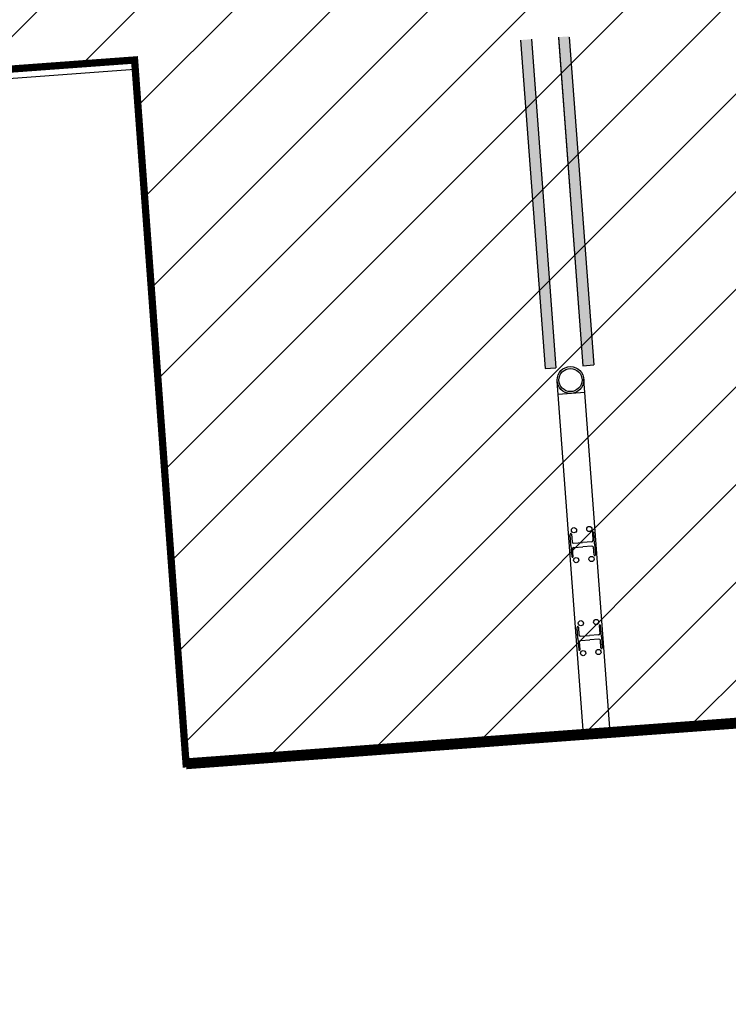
# Model space of a CAD drawing. Header units: millimetres. Extents: x 573132 to 957048, y 21042 to 318066.
# Tile 397 of 425: x 834748 to 839636, y 190466 to 197253. Entities that reach past the tile are written whole.
import ezdxf

# ---------------------------------------------------------------- set-up
doc = ezdxf.new("R2010")
doc.units = ezdxf.units.MM
doc.header["$LTSCALE"] = 2000
for name, color, linetype in [('_NIBSC_A site plan', 7, 'Continuous'), ('_NIBSC_A_parking-bays', 7, 'Continuous'), ('_NIBSC_FM trees 3metre zone', 210, 'Continuous'), ('cad-block.com', 7, 'Continuous')]:
    doc.layers.add(name, color=color, linetype=linetype)

msp = doc.modelspace()

# ---------------------------------------------------------------- hatches: boundary and pattern name
h = msp.add_hatch()
h.set_pattern_fill('ANSI31', color=6, scale=500)
h.set_pattern_definition([(45, (-184040.5, -58059.7), (-1122.532, 1122.532), [])])
edge = h.paths.add_edge_path()
edge.add_arc((799802.3, 149995), 1979.1, 128.49424, 137.46444)
edge.add_arc((799741.7, 150051), 1896.6, 137.47494, 149.36468)
edge.add_arc((800006.3, 149895.7), 2203.4, 149.39486, 159.68057)
edge.add_arc((802463.3, 149116.2), 4779.9, 161.14567, 173.89799)
edge.add_arc((777632.8, 152301.9), 20255.5, 350.88188, 352.40364, ccw=False)
edge.add_line((797632.4, 149092), (797912.4, 145802))
edge.add_line((797912.4, 145802), (798168.4, 142742.1))
edge.add_arc((800985.3, 142989.8), 2827.8, 185.02558, 196.25014)
edge.add_arc((800461.1, 142840.2), 2282.7, 196.32802, 209.50387)
edge.add_arc((800310.7, 142757.2), 2110.9, 209.55351, 220.33732)
edge.add_arc((800442.5, 142871.9), 2285.6, 220.38875, 233.58247)
edge.add_arc((800765, 143315.4), 2833.9, 233.65957, 245.33586)
edge.add_arc((800828.6, 143356), 2897.7, 244.52854, 258.27447)
edge.add_arc((800701.9, 142746.6), 2275.2, 258.2798, 271.31727)
edge.add_arc((800705.2, 142600), 2128.6, 271.31749, 281.28542)
edge.add_arc((800682.7, 142711.6), 2242.4, 281.29296, 294.10163)
edge.add_arc((800469.1, 143179.9), 2757.1, 294.17942, 306.58576)
edge.add_arc((800208.3, 143569.5), 3225.4, 306.17984, 311.53029)
edge.add_arc((800624.2, 143117.9), 2611.7, 311.26798, 323.63871)
edge.add_arc((800912.2, 142904.4), 2253.2, 323.66925, 335.19598)
edge.add_arc((800978.5, 142872.9), 2179.8, 335.218, 344.31697)
edge.add_arc((800806.2, 142921.1), 2358.7, 344.3199, 356.70457)
edge.add_arc((800196.3, 142951.6), 2969.4, 356.79383, 368.84145)
edge.add_line((803130.4, 143408), (802964.4, 146152))
edge.add_line((802964.4, 146152), (802661.6, 149839.1))
edge.add_arc((799541.1, 149578.3), 3131.4, 4.7773, 9.95889)
edge.add_arc((800127.1, 149693), 2534.4, 9.6959, 22.06664)
edge.add_arc((800450.9, 149823), 2185.5, 22.09588, 33.70834)
edge.add_arc((800511.1, 149862.1), 2113.8, 33.7319, 42.75351)
edge.add_arc((800384.1, 149744.5), 2286.8, 42.75716, 55.14162)
edge.add_arc((800049.4, 149256.1), 2878.9, 55.23206, 67.30036)
edge.add_arc((799937.1, 149045.1), 3116.9, 66.89305, 72.36491)
edge.add_arc((800099.3, 149592.4), 2546.2, 72.11052, 84.64121)
edge.add_arc((800129.8, 149907.4), 2229.9, 84.66715, 94.87052)
edge.add_arc((800125.4, 149949.4), 2187.6, 94.84876, 105.1459)
edge.add_arc((800180.5, 149747.3), 2397, 105.15424, 117.19251)
edge.add_arc((800475.8, 149182.9), 3034, 117.28186, 128.9032)
h.paths.add_polyline_path([(805285.8, 132271.9), (807630.1, 130292.6), (808717.8, 128657.8), (809512.6, 126409.6), (809698.8, 124808.7), (809113.9, 106708.8), (807865.8, 104611.5), (806151.7, 104161.7), (798217.2, 103633.1), (798370.5, 101534.7), (797281.4, 101455.1), (798380, 87105.7), (807943.2, 87723.1), (807592, 92534.3), (808409.8, 92594), (809388.6, 92041), (809792.8, 91145.2), (810402, 83115.1), (809743.2, 81565.1), (808384.3, 80934.6), (803337.2, 80587.1), (803149.3, 83028), (796195.6, 82492.7), (796831.5, 74090.9), (798673.2, 74183.1), (799033.2, 69471.1), (811128.2, 70247), (810742.9, 74953.1), (817427.3, 69294), (820333.3, 70178.2), (819726.9, 72144.3), (820372.3, 73429.7), (819415.4, 79540.2), (817900.5, 79441.9), (816738.6, 80768.5), (816091.2, 86965.1), (820803.7, 87231.4), (820137.2, 96803.1), (815324, 96529.1), (814883.6, 102917.9), (815506.4, 103948.9), (814877.6, 110961.5), (814548.9, 111751.7), (814439.8, 112099.6), (814654.4, 120985.5), (815202.9, 122086.8), (815871, 129266.7), (817934.9, 132903.8), (819988, 134534.9), (822717.7, 135759), (825659.3, 136107.7), (841934.8, 135929.7), (841538.9, 140944.3), (822158.3, 141259.1), (817670.8, 142514.3), (813933.3, 145231.4), (812037.1, 148308.6), (810908.6, 153871.1), (812524.2, 156334.4), (812351, 161829.6), (810592.1, 163939.3), (809832.8, 165422), (809436.4, 170898.6), (810540.3, 173379.7), (810553.2, 173752.2), (810159.6, 179602.1), (808961.6, 181448.1), (808084.7, 183580.3), (807823.1, 187088.4), (808496.7, 189355), (809486.4, 190473.3), (809125.3, 195649.6), (808067.5, 197087.4), (806873.5, 199983.2), (806653.5, 202932.5), (806193.3, 210152.2), (807243.7, 212537), (808986.8, 213887.6), (808683.9, 217950), (806725.6, 219163.6), (805509.2, 221418.6), (805072.7, 224364.3), (798956.1, 224011.1), (799187.9, 223695.7), (800861.3, 219308.5), (801661.2, 209203.1), (800735.3, 202671.7), (797386.5, 198778.3), (791837.3, 197079.3), (785538, 196327.2), (786360, 186067.6), (793626.5, 186432.7), (797313.1, 185760.8), (799735, 184478.6), (801452.4, 182927.6), (803009.9, 180514.6), (803885.4, 177379.6), (804097.5, 175123.5), (805094.7, 159989.8), (804471.7, 158270.4), (803289.5, 157069.2), (801649.7, 156414.3), (791144.5, 155679.7), (792339.2, 140215.1), (793197.7, 137634.9), (794404.8, 136185.5), (796143.7, 134994.7), (799546, 134313.7), (802624.2, 133547.3)])
h = msp.add_hatch()
h.set_pattern_fill('ANSI31', color=1, scale=150)
h.set_pattern_definition([(45, (-81469.87, 12413.4), (-336.7596, 336.7596), [])])
h.paths.add_polyline_path([(861075.9, 209625.2), (834706.8, 207678.8), (835139, 202892), (832642.5, 202673.3), (832641.8, 202683.2), (825587.1, 202086.5), (826089.5, 196146), (811625.2, 195067.3), (809319.6, 195608), (809499.6, 190474.3), (830992.6, 192400.3), (830614.1, 196623.1), (833052.6, 196781.5), (833051.5, 196793), (835540.8, 196975.2), (835895.9, 192124.2), (862225.5, 194051.5)])
h = msp.add_hatch(color=7)
h.dxf.hatch_style = 1
h.paths.add_polyline_path([(838447.5, 194854.4), (838372.7, 194848.8), (838203.8, 197113.1), (838278.6, 197118.7)])
h = msp.add_hatch(color=7)
h.dxf.hatch_style = 1
h.paths.add_polyline_path([(838538.9, 197138.3), (838464.1, 197132.7), (838633, 194868.2), (838707.8, 194873.8)])
at = {"layer": '_NIBSC_FM trees 3metre zone'}
h = msp.add_hatch(dxfattribs=at)
h.set_pattern_fill('ANSI31', color=256, scale=1500)
h.set_pattern_definition([(45, (0, -300000), (-3367.596, 3367.596), [])])
h.paths.add_polyline_path([(593903.2, 232617.7), (679741.5, 243682.5), (730246.2, 249484.4), (739010, 251812.5), (755357.3, 259572.6), (798190.5, 265511.7), (811700.6, 266996.3), (863086.4, 275757), (876855.1, 143047.8), (913767.4, 142393.8), (912963.3, 130302.9), (912377.4, 121144.5), (904518.6, 98597.9), (903417.9, 94708.4), (895370.5, 63435.9), (848719, 56730), (841118.6, 53483.2), (784097.4, 45680.2), (763757.6, 42853.6), (670408.4, 24434.5), (665577.7, 34769.6), (663265.2, 39852.7), (610755, 158063.7), (608829.3, 162279.9), (603679.1, 173549.1), (597792.5, 194109.5)])
h.paths.add_polyline_path([(597181.3, 230015.5), (680104.5, 240704.4), (730805.4, 246528.9), (740047.1, 248984), (756226.7, 256664.5), (798560.4, 262534.3), (812116.9, 264024), (860432.9, 272261.3), (874145.3, 140095.4), (910565, 139450.1), (909969.7, 130498.2), (909409.7, 121745), (901656.3, 99500.9), (900521.5, 95490.8), (892963.6, 66120.8), (847902.5, 59643.5), (840311.6, 56400.8), (783687.5, 48652), (763260.4, 45813.4), (672131.7, 27832.4), (668302, 36025.9), (666001.5, 41082.8), (613490.4, 159295.9), (611558.1, 163526.3), (606501.3, 174591.3), (600750.4, 194677.7)], flags=16)

# ---------------------------------------------------------------- linework, layer by layer
at = {"color": 7}
for p, q in [((838203.8, 197113.1), (838372.7, 194848.8)), ((838278.6, 197118.7), (838447.5, 194854.4)), ((838464.1, 197132.8), (838633, 194868.2)), ((838464.5, 197127), (838633, 194868.2)), ((838539.3, 197132.5), (838707.8, 194873.8)), ((838372.7, 194848.8), (838447.5, 194854.4)), ((838633, 194868.2), (838707.8, 194873.8)), ((838637, 192326.4), (838455.4, 194762.2)), ((838821.5, 192340.2), (838639.9, 194775.9)), ((838646.7, 194683.7), (838462.3, 194669.9)), ((838550.8, 193628.9), (838545.1, 193705.7)), ((838554.4, 193706.4), (838558.4, 193653.4)), ((838698.5, 193717.1), (838702.5, 193664.2)), ((838713.6, 193641), (838707.9, 193717.8)), ((838550.8, 193628.9), (838556.5, 193552.1)), ((838568.4, 193644.8), (838631.1, 193649.4)), ((838693.8, 193654.1), (838631.1, 193649.4)), ((838696, 193625.2), (838633.3, 193620.5)), ((838713.6, 193641), (838719.3, 193564.3)), ((838565.9, 193552.8), (838561.9, 193605.7)), ((838570.6, 193615.8), (838633.3, 193620.5)), ((838710, 193563.6), (838706, 193616.5)), ((838598.6, 192987.8), (838592.9, 193064.6)), ((838602.2, 193065.3), (838606.2, 193012.4)), ((838746.3, 193076), (838750.3, 193023.1)), ((838761.4, 193000), (838755.7, 193076.7)), ((838598.6, 192987.8), (838604.3, 192911.1)), ((838613.7, 192911.8), (838609.7, 192964.7)), ((838616.3, 193003.7), (838678.9, 193008.4)), ((838618.4, 192974.8), (838681.1, 192979.4)), ((838741.6, 193013.1), (838678.9, 193008.4)), ((838743.8, 192984.1), (838681.1, 192979.4)), ((838757.8, 192922.5), (838753.8, 192975.4)), ((838761.4, 193000), (838767.1, 192923.2)), ((838821.5, 192340.2), (838637, 192326.4))]:
    msp.add_line(p, q, dxfattribs=at)
at = {"color": 7, "const_width": 50}
msp.add_lwpolyline([(809138.5, 195650.5), (811625.2, 195067.3), (826089.5, 196146), (825173.6, 206975.2), (832286.2, 207500.2), (832642.5, 202673.3), (835139, 202892), (834706.8, 207678.8), (861075.9, 209625.2), (862225.5, 194051.5), (835895.9, 192124.2), (835540.8, 196975.2), (833051.5, 196793), (833452.7, 192620.7), (809499.6, 190474.3), (809319.6, 195608)], dxfattribs=at)
at = {"color": 7}
for centre, radius in [((838547.6, 194769.1), 92.5), ((838677.4, 193742.3), 17.9), ((838571.6, 193734.4), 17.9), ((838587, 193527.9), 17.9), ((838692.8, 193535.8), 17.9), ((838619.4, 193093.3), 17.9), ((838725.2, 193101.2), 17.9), ((838634.8, 192886.8), 17.9), ((838740.6, 192894.7), 17.9)]:
    msp.add_circle(centre, radius, dxfattribs=at)
for centre, radius, start, end in [((838549.7, 193706), 4.7, 4.26511, 184.26511), ((838703.2, 193717.4), 4.7, 4.26511, 184.26511), ((838567.7, 193654.1), 9.39, 184.26511, 274.26511), ((838693.1, 193663.5), 9.39, 274.26511, 4.26511), ((838696.7, 193615.8), 9.39, 4.26511, 94.26511), ((838571.3, 193606.4), 9.39, 94.26511, 184.26511), ((838714.7, 193563.9), 4.7, 184.26511, 4.26511), ((838561.2, 193552.5), 4.7, 184.26511, 4.26511), ((838597.6, 193064.9), 4.7, 4.26511, 184.26511), ((838740.9, 193022.4), 9.39, 274.26511, 4.26511), ((838751, 193076.4), 4.7, 4.26511, 184.26511), ((838615.6, 193013.1), 9.39, 184.26511, 274.26511), ((838619.1, 192965.4), 9.39, 94.26511, 184.26511), ((838744.5, 192974.7), 9.39, 4.26511, 94.26511), ((838609, 192911.4), 4.7, 184.26511, 4.26511), ((838762.5, 192922.9), 4.7, 184.26511, 4.26511)]:
    msp.add_arc(centre, radius, start, end, dxfattribs=at)
at = {"layer": '_NIBSC_A site plan'}
for points in [[(833452.7, 192620.7), (833149.1, 196734.5), (835542.6, 196911.2)], [(835542.6, 196911.2), (835895.9, 192124.2)]]:
    msp.add_lwpolyline(points, dxfattribs=at)
at = {"layer": '_NIBSC_A_parking-bays', "const_width": 75}
msp.add_lwpolyline([(835895.9, 192124.2), (862224.3, 194067.6)], dxfattribs=at)
at = {"layer": 'cad-block.com', "color": 7}
msp.add_circle((838547.6, 194769.1), 79.5, dxfattribs=at)

doc.saveas('drawing.dxf')
